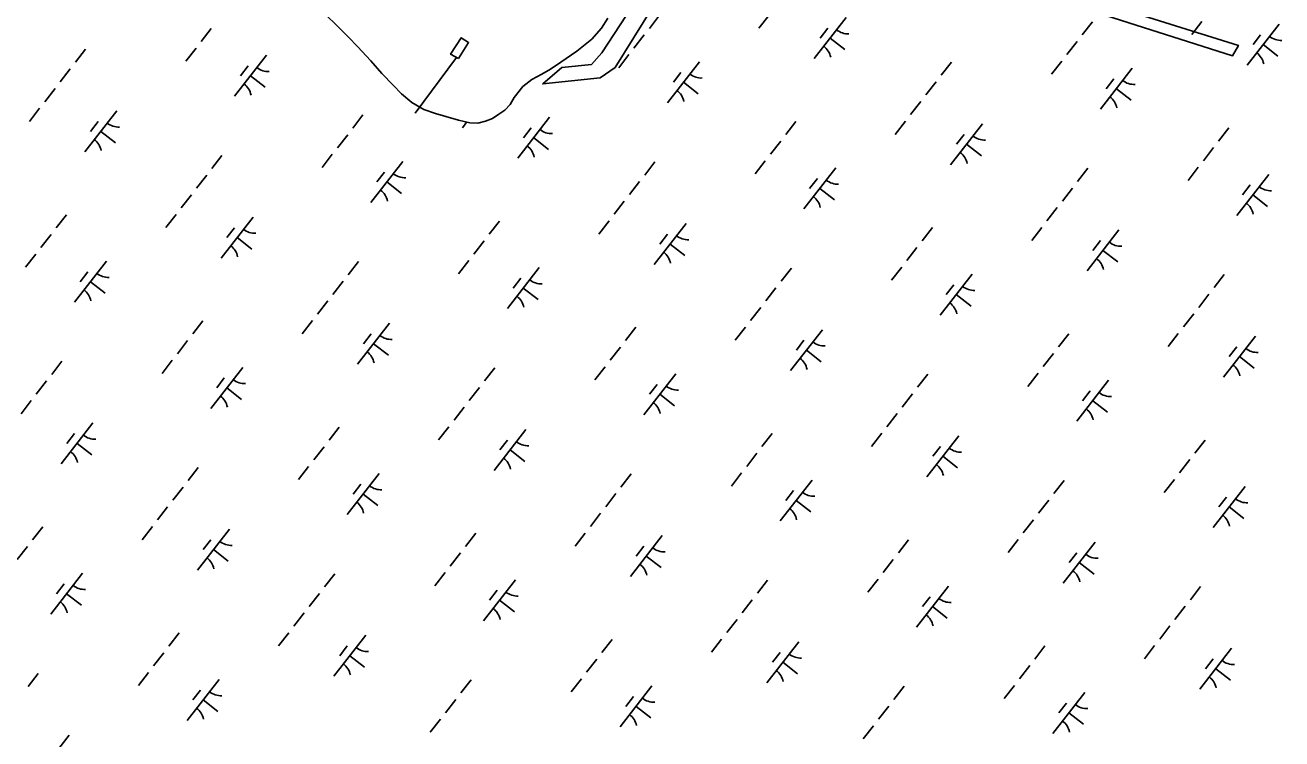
# Model space of a CAD drawing. Extents: x 3888273 to 3909528, y 158682 to 181032.
# Drawn here: x 3900739 to 3901949, y 165934 to 166620 of the extents above; entities that cross this region are included whole.
import ezdxf

# ---------------------------------------------------------------- set-up
doc = ezdxf.new("R2010")
doc.units = 0
for name, color, linetype in [('V-CHAN-DOCK', 7, 'Continuous'), ('V-TOPO-SHOR', 7, 'Continuous'), ('V-UTIL-LINE', 7, 'Continuous'), ('V-WETL-SWMP', 7, 'Continuous')]:
    doc.layers.add(name, color=color, linetype=linetype)

msp = doc.modelspace()

# ---------------------------------------------------------------- linework, layer by layer
at = {"layer": 'V-CHAN-DOCK'}
msp.add_lwpolyline([(3901411, 166742.9), (3901395.4, 166721.5), (3901307.2, 166579.4), (3901293, 166569.4), (3901237.6, 166563.7), (3901256, 166579.4), (3901284.5, 166582.2), (3901294.4, 166593.6), (3901382.6, 166728.6), (3901374, 166734.3), (3901395.4, 166762.8), (3901416.7, 166754.2), (3901416.7, 166748.5), (3901654.1, 166680.3), (3901770.7, 166643.3), (3901907.2, 166600.7), (3901901.5, 166590.7), (3901701.1, 166654.7)], close=True, dxfattribs=at)
msp.add_lwpolyline([(3901156.5, 166588.2), (3901166.3, 166603.4), (3901159.2, 166608), (3901148.9, 166592.1), (3901156.5, 166588.2)], dxfattribs=at)
at = {"layer": 'V-TOPO-SHOR'}
msp.add_lwpolyline([(3901300.4, 166626.9), (3901294.3, 166617.2), (3901284.8, 166606.6), (3901270.5, 166595.1), (3901255.1, 166584.5), (3901245.1, 166577.7), (3901236.7, 166573), (3901227, 166567.8), (3901218.6, 166561.1), (3901210.2, 166550.5), (3901206.4, 166543.9), (3901201, 166538.4), (3901195.2, 166534.4), (3901189.1, 166530.5), (3901182.5, 166527.7), (3901175.1, 166526), (3901167.4, 166526.3), (3901156.5, 166528.9), (3901144.4, 166532.2), (3901134.3, 166535.2), (3901123.3, 166539), (3901111.6, 166545.8), (3901101.8, 166554.2), (3901093.6, 166562.3), (3901082.9, 166573.8), (3901072.3, 166585.7), (3901059.3, 166599.5), (3901050.7, 166608.7), (3901040.8, 166618.7), (3901027.5, 166631.3)], dxfattribs=at)
at = {"layer": 'V-UTIL-LINE'}
msp.add_line((3901114.9, 166535.5), (3901154.7, 166589.1), dxfattribs=at)
at = {"layer": 'V-WETL-SWMP'}
for p, q in [((3901027.5, 166631.3), (3901040.8, 166618.7)), ((3901294.3, 166617.2), (3901300.4, 166626.9)), ((3901350, 166629.7), (3901340.2, 166617)), ((3901455.5, 166629.9), (3901445.6, 166617.3)), ((3901529.6, 166627.4), (3901498.9, 166588)), ((3900918.6, 166617), (3900908.8, 166604.3)), ((3901040.8, 166618.7), (3901050.7, 166608.7)), ((3901284.8, 166606.6), (3901294.3, 166617.2)), ((3901511.9, 166617.2), (3901504.5, 166607.7)), ((3901766.7, 166623.4), (3901756.9, 166610.8)), ((3901872.1, 166623.7), (3901862.3, 166611.1)), ((3901946.3, 166621.2), (3901915.6, 166581.8)), ((3901050.7, 166608.7), (3901059.3, 166599.5)), ((3901270.5, 166595.1), (3901284.8, 166606.6)), ((3901335.3, 166610.7), (3901325.4, 166598.1)), ((3901514.3, 166607.7), (3901528.5, 166596.7)), ((3901751.9, 166604.5), (3901742.1, 166591.9)), ((3901928.5, 166611), (3901921.2, 166601.5)), ((3901930.9, 166601.5), (3901945.1, 166590.4)), ((3900797.6, 166597), (3900787.8, 166584.4)), ((3900903.9, 166598), (3900894, 166585.4)), ((3900971.7, 166591.2), (3900941, 166551.8)), ((3901059.3, 166599.5), (3901072.3, 166585.7)), ((3901255.1, 166584.5), (3901270.5, 166595.1)), ((3901320.5, 166591.8), (3901310.7, 166579.2)), ((3900782.9, 166578.1), (3900773.1, 166565.5)), ((3900954, 166581), (3900946.6, 166571.5)), ((3901072.3, 166585.7), (3901082.9, 166573.8)), ((3901236.7, 166573), (3901245.1, 166577.7)), ((3901245.1, 166577.7), (3901255.1, 166584.5)), ((3901388.4, 166585), (3901357.7, 166545.5)), ((3901631, 166584.6), (3901621.1, 166572)), ((3901737.2, 166585.6), (3901727.4, 166572.9)), ((3901805, 166578.8), (3901774.3, 166539.3)), ((3900956.4, 166571.5), (3900970.6, 166560.4)), ((3901082.9, 166573.8), (3901093.6, 166562.3)), ((3901218.6, 166561.1), (3901227, 166567.8)), ((3901227, 166567.8), (3901236.7, 166573)), ((3901370.6, 166574.7), (3901363.3, 166565.3)), ((3901373, 166565.3), (3901387.2, 166554.2)), ((3901616.2, 166565.7), (3901606.4, 166553)), ((3901787.3, 166568.5), (3901779.9, 166559)), ((3900768.2, 166559.2), (3900758.3, 166546.5)), ((3901093.6, 166562.3), (3901101.8, 166554.2)), ((3901101.8, 166554.2), (3901111.6, 166545.8)), ((3901210.2, 166550.5), (3901218.6, 166561.1)), ((3901789.7, 166559), (3901803.9, 166548)), ((3900753.4, 166540.2), (3900743.6, 166527.6)), ((3901111.6, 166545.8), (3901123.3, 166539)), ((3901201, 166538.4), (3901206.4, 166543.9)), ((3901206.4, 166543.9), (3901210.2, 166550.5)), ((3901601.5, 166546.7), (3901591.7, 166534.1)), ((3900827.6, 166537.7), (3900796.9, 166498.3)), ((3901064.6, 166533.8), (3901054.8, 166521.1)), ((3901123.3, 166539), (3901134.3, 166535.2)), ((3901134.3, 166535.2), (3901144.4, 166532.2)), ((3901144.4, 166532.2), (3901156.5, 166528.9)), ((3901156.5, 166528.9), (3901167.4, 166526.3)), ((3901182.5, 166527.7), (3901189.1, 166530.5)), ((3901189.1, 166530.5), (3901195.2, 166534.4)), ((3901195.2, 166534.4), (3901201, 166538.4)), ((3901244.2, 166531.5), (3901213.5, 166492.1)), ((3900809.8, 166527.5), (3900802.4, 166518)), ((3900812.2, 166518), (3900826.4, 166507)), ((3901164.6, 166527), (3901160.3, 166521.4)), ((3901167.4, 166526.3), (3901175.1, 166526)), ((3901175.1, 166526), (3901182.5, 166527.7)), ((3901226.5, 166521.3), (3901219.1, 166511.8)), ((3901481.3, 166527.5), (3901471.5, 166514.9)), ((3901586.8, 166527.8), (3901576.9, 166515.1)), ((3901660.9, 166525.3), (3901630.2, 166485.8)), ((3901898, 166521.3), (3901888.1, 166508.7)), ((3901049.9, 166514.8), (3901040.1, 166502.2)), ((3901228.9, 166511.8), (3901243.1, 166500.7)), ((3901466.6, 166508.6), (3901456.7, 166496)), ((3901643.1, 166515), (3901635.8, 166505.6)), ((3901645.5, 166505.6), (3901659.8, 166494.5)), ((3900928.9, 166494.9), (3900919.1, 166482.3)), ((3901035.1, 166495.9), (3901025.3, 166483.2)), ((3901883.2, 166502.4), (3901873.4, 166489.7)), ((3901103, 166489.1), (3901072.3, 166449.6)), ((3901345.6, 166488.7), (3901335.8, 166476)), ((3901451.8, 166489.6), (3901442, 166477)), ((3901519.7, 166482.8), (3901489, 166443.4)), ((3901762.2, 166482.5), (3901752.4, 166469.8)), ((3901868.5, 166483.4), (3901858.7, 166470.8)), ((3900914.2, 166476), (3900904.4, 166463.3)), ((3901085.2, 166478.8), (3901077.9, 166469.3)), ((3901087.6, 166469.3), (3901101.8, 166458.3)), ((3901330.8, 166469.7), (3901321, 166457.1)), ((3901501.9, 166472.6), (3901494.5, 166463.1)), ((3901936.3, 166476.6), (3901905.6, 166437.2)), ((3900899.4, 166457), (3900889.6, 166444.4)), ((3901504.3, 166463.1), (3901518.5, 166452.1)), ((3901747.5, 166463.5), (3901737.7, 166450.9)), ((3901918.6, 166466.4), (3901911.2, 166456.9)), ((3901921, 166456.9), (3901935.2, 166445.8)), ((3901316.1, 166450.8), (3901306.3, 166438.2)), ((3901732.8, 166444.6), (3901722.9, 166431.9)), ((3900779.2, 166437.8), (3900769.4, 166425.2)), ((3900884.7, 166438.1), (3900874.9, 166425.4)), ((3900958.8, 166435.6), (3900928.1, 166396.1)), ((3901195.9, 166431.6), (3901186.1, 166419)), ((3901301.4, 166431.9), (3901291.5, 166419.2)), ((3900941.1, 166425.3), (3900933.7, 166415.9)), ((3901375.5, 166429.4), (3901344.8, 166389.9)), ((3901357.8, 166419.1), (3901350.4, 166409.6)), ((3901612.6, 166425.4), (3901602.7, 166412.8)), ((3901718, 166425.6), (3901708.2, 166413)), ((3901792.2, 166423.2), (3901761.5, 166383.7)), ((3900764.5, 166418.9), (3900754.7, 166406.3)), ((3900943.5, 166415.9), (3900957.7, 166404.8)), ((3901181.2, 166412.7), (3901171.3, 166400)), ((3901360.2, 166409.6), (3901374.4, 166398.6)), ((3901774.4, 166412.9), (3901767.1, 166403.4)), ((3900749.8, 166400), (3900739.9, 166387.3)), ((3901597.8, 166406.4), (3901588, 166393.8)), ((3901776.8, 166403.4), (3901791, 166392.4)), ((3900817.6, 166393.2), (3900786.9, 166353.7)), ((3900799.8, 166382.9), (3900792.5, 166373.4)), ((3901060.2, 166392.8), (3901050.4, 166380.1)), ((3901166.4, 166393.7), (3901156.6, 166381.1)), ((3901234.3, 166386.9), (3901203.6, 166347.5)), ((3901476.9, 166386.5), (3901467, 166373.9)), ((3901583.1, 166387.5), (3901573.3, 166374.9)), ((3900802.3, 166373.4), (3900816.5, 166362.4)), ((3901045.5, 166373.8), (3901035.6, 166361.2)), ((3901216.5, 166376.7), (3901209.1, 166367.2)), ((3901650.9, 166380.7), (3901620.2, 166341.2)), ((3901893.5, 166380.3), (3901883.7, 166367.7)), ((3901218.9, 166367.2), (3901233.1, 166356.1)), ((3901462.1, 166367.6), (3901452.3, 166355)), ((3901633.2, 166370.4), (3901625.8, 166361)), ((3901635.6, 166361), (3901649.8, 166349.9)), ((3901878.8, 166361.4), (3901869, 166348.7)), ((3901030.7, 166354.9), (3901020.9, 166342.2)), ((3901447.4, 166348.6), (3901437.6, 166336)), ((3900910.5, 166335.7), (3900900.7, 166323.1)), ((3901016, 166335.9), (3901006.2, 166323.3)), ((3901864.1, 166342.4), (3901854.2, 166329.8)), ((3901090.1, 166333.5), (3901059.4, 166294)), ((3901072.4, 166323.2), (3901065, 166313.7)), ((3901327.2, 166329.5), (3901317.4, 166316.8)), ((3901432.6, 166329.7), (3901422.8, 166317.1)), ((3901506.8, 166327.2), (3901476.1, 166287.8)), ((3901743.9, 166323.2), (3901734, 166310.6)), ((3901849.3, 166323.5), (3901839.5, 166310.9)), ((3900895.8, 166316.7), (3900886, 166304.1)), ((3901074.8, 166313.7), (3901089, 166302.7)), ((3901312.4, 166310.5), (3901302.6, 166297.9)), ((3901489, 166317), (3901481.7, 166307.5)), ((3901923.5, 166321), (3901892.8, 166281.5)), ((3901905.7, 166310.7), (3901898.3, 166301.3)), ((3901491.4, 166307.5), (3901505.6, 166296.4)), ((3901729.1, 166304.3), (3901719.3, 166291.7)), ((3901908.1, 166301.3), (3901922.3, 166290.2)), ((3900774.8, 166296.8), (3900765, 166284.2)), ((3900881, 166297.8), (3900871.2, 166285.2)), ((3900948.9, 166291), (3900918.2, 166251.5)), ((3901191.5, 166290.6), (3901181.7, 166278)), ((3901297.7, 166291.6), (3901287.9, 166279)), ((3900760.1, 166277.9), (3900750.2, 166265.3)), ((3900931.1, 166280.8), (3900923.8, 166271.3)), ((3901365.6, 166284.8), (3901334.8, 166245.3)), ((3901347.8, 166274.5), (3901340.4, 166265.1)), ((3901608.1, 166284.4), (3901598.3, 166271.8)), ((3901714.4, 166285.4), (3901704.6, 166272.7)), ((3901782.2, 166278.6), (3901751.5, 166239.1)), ((3900933.5, 166271.3), (3900947.7, 166260.2)), ((3901176.7, 166271.7), (3901166.9, 166259)), ((3901350.2, 166265.1), (3901364.4, 166254)), ((3901593.4, 166265.4), (3901583.6, 166252.8)), ((3901764.5, 166268.3), (3901757.1, 166258.8)), ((3900745.3, 166259), (3900735.5, 166246.3)), ((3901162, 166252.7), (3901152.2, 166240.1)), ((3901766.9, 166258.8), (3901781.1, 166247.8)), ((3901578.7, 166246.5), (3901568.8, 166233.9)), ((3900804.7, 166237.5), (3900774, 166198.1)), ((3900787, 166227.3), (3900779.6, 166217.8)), ((3901041.8, 166233.5), (3901032, 166220.9)), ((3901147.3, 166233.8), (3901137.4, 166221.2)), ((3901221.4, 166231.3), (3901190.7, 166191.9)), ((3901458.5, 166227.3), (3901448.6, 166214.7)), ((3901563.9, 166227.6), (3901554.1, 166214.9)), ((3900789.4, 166217.8), (3900803.6, 166206.8)), ((3901027.1, 166214.6), (3901017.2, 166202)), ((3901203.6, 166221.1), (3901196.3, 166211.6)), ((3901638.1, 166225.1), (3901607.4, 166185.6)), ((3901620.3, 166214.8), (3901612.9, 166205.4)), ((3901875.1, 166221.1), (3901865.3, 166208.5)), ((3901206.1, 166211.6), (3901220.3, 166200.5)), ((3901443.7, 166208.4), (3901433.9, 166195.7)), ((3901622.7, 166205.4), (3901636.9, 166194.3)), ((3901860.4, 166202.2), (3901850.6, 166189.5)), ((3900906.1, 166194.7), (3900896.3, 166182.1)), ((3901012.3, 166195.7), (3901002.5, 166183)), ((3901429, 166189.4), (3901419.2, 166176.8)), ((3901080.2, 166188.9), (3901049.5, 166149.4)), ((3901062.4, 166178.6), (3901055, 166169.1)), ((3901322.8, 166188.5), (3901312.9, 166175.8)), ((3901496.8, 166182.6), (3901466.1, 166143.2)), ((3901739.4, 166182.2), (3901729.6, 166169.6)), ((3901845.7, 166183.2), (3901835.8, 166170.6)), ((3900891.4, 166175.8), (3900881.5, 166163.1)), ((3901064.8, 166169.1), (3901079, 166158.1)), ((3901308, 166169.5), (3901298.2, 166156.9)), ((3901479.1, 166172.4), (3901471.7, 166162.9)), ((3901913.5, 166176.4), (3901882.8, 166137)), ((3901895.7, 166166.2), (3901888.4, 166156.7)), ((3900876.6, 166156.8), (3900866.8, 166144.2)), ((3901481.5, 166162.9), (3901495.7, 166151.9)), ((3901724.7, 166163.3), (3901714.9, 166150.7)), ((3901898.1, 166156.7), (3901912.4, 166145.6)), ((3901293.3, 166150.6), (3901283.5, 166138)), ((3901709.9, 166144.4), (3901700.1, 166131.7)), ((3900756.4, 166137.6), (3900746.6, 166125)), ((3900861.9, 166137.9), (3900852, 166125.2)), ((3900936, 166135.4), (3900905.3, 166095.9)), ((3901173.1, 166131.4), (3901163.3, 166118.8)), ((3901278.5, 166131.6), (3901268.7, 166119)), ((3901352.7, 166129.2), (3901322, 166089.7)), ((3900741.7, 166118.7), (3900731.8, 166106.1)), ((3900918.3, 166125.1), (3900910.9, 166115.7)), ((3901334.9, 166118.9), (3901327.6, 166109.4)), ((3901589.7, 166125.2), (3901579.9, 166112.5)), ((3901695.2, 166125.4), (3901685.4, 166112.8)), ((3901769.4, 166122.9), (3901738.6, 166083.5)), ((3900920.7, 166115.7), (3900934.9, 166104.6)), ((3901158.3, 166112.5), (3901148.5, 166099.8)), ((3901337.3, 166109.4), (3901351.5, 166098.4)), ((3901575, 166106.2), (3901565.2, 166093.6)), ((3901751.6, 166112.7), (3901744.2, 166103.2)), ((3900794.8, 166092.9), (3900764.1, 166053.5)), ((3901037.4, 166092.5), (3901027.5, 166079.9)), ((3901143.6, 166093.5), (3901133.8, 166080.9)), ((3901754, 166103.2), (3901768.2, 166092.2)), ((3900777, 166082.7), (3900769.7, 166073.2)), ((3901211.4, 166086.7), (3901180.7, 166047.3)), ((3901454, 166086.3), (3901444.2, 166073.7)), ((3901560.3, 166087.3), (3901550.4, 166074.7)), ((3901628.1, 166080.5), (3901597.4, 166041)), ((3900779.4, 166073.2), (3900793.6, 166062.2)), ((3901022.6, 166073.6), (3901012.8, 166061)), ((3901193.7, 166076.5), (3901186.3, 166067)), ((3901610.4, 166070.2), (3901603, 166060.8)), ((3901870.7, 166080.1), (3901860.9, 166067.5)), ((3901196.1, 166067), (3901210.3, 166055.9)), ((3901439.3, 166067.4), (3901429.5, 166054.8)), ((3901612.8, 166060.8), (3901627, 166049.7)), ((3901856, 166061.2), (3901846.1, 166048.5)), ((3901007.9, 166054.7), (3900998.1, 166042)), ((3901424.6, 166048.4), (3901414.7, 166035.8)), ((3900887.7, 166035.5), (3900877.9, 166022.9)), ((3900993.2, 166035.7), (3900983.3, 166023.1)), ((3901067.3, 166033.3), (3901036.6, 165993.8)), ((3901841.2, 166042.2), (3901831.4, 166029.6)), ((3901049.5, 166023), (3901042.2, 166013.5)), ((3901304.4, 166029.3), (3901294.5, 166016.6)), ((3901409.8, 166029.5), (3901400, 166016.9)), ((3901484, 166027), (3901453.3, 165987.6)), ((3901721, 166023), (3901711.2, 166010.4)), ((3901826.5, 166023.3), (3901816.7, 166010.6)), ((3901900.6, 166020.8), (3901869.9, 165981.3)), ((3900873, 166016.5), (3900863.1, 166003.9)), ((3901051.9, 166013.5), (3901066.2, 166002.5)), ((3901289.6, 166010.3), (3901279.8, 165997.7)), ((3901466.2, 166016.8), (3901458.8, 166007.3)), ((3901882.9, 166010.5), (3901875.5, 166001.1)), ((3900752, 165996.6), (3900742.2, 165984)), ((3900858.2, 165997.6), (3900848.4, 165985)), ((3901468.6, 166007.3), (3901482.8, 165996.2)), ((3901706.3, 166004.1), (3901696.5, 165991.5)), ((3901885.3, 166001.1), (3901899.5, 165990)), ((3900926.1, 165990.8), (3900895.4, 165951.3)), ((3901168.7, 165990.4), (3901158.8, 165977.8)), ((3901274.9, 165991.4), (3901265.1, 165978.7)), ((3901342.7, 165984.6), (3901312, 165945.1)), ((3901585.3, 165984.2), (3901575.5, 165971.6)), ((3901691.6, 165985.1), (3901681.7, 165972.5)), ((3900908.3, 165980.5), (3900900.9, 165971.1)), ((3901325, 165974.3), (3901317.6, 165964.8)), ((3901759.4, 165978.3), (3901728.7, 165938.9)), ((3900910.7, 165971.1), (3900924.9, 165960)), ((3901153.9, 165971.5), (3901144.1, 165958.8)), ((3901327.4, 165964.8), (3901341.6, 165953.8)), ((3901570.6, 165965.2), (3901560.8, 165952.6)), ((3901741.6, 165968.1), (3901734.3, 165958.6)), ((3901139.2, 165952.5), (3901129.3, 165939.9)), ((3901744, 165958.6), (3901758.2, 165947.6)), ((3900781.9, 165937.3), (3900751.2, 165897.9)), ((3901555.8, 165946.3), (3901546, 165933.7))]:
    msp.add_line(p, q, dxfattribs=at)
for centre, start, end in [((3901531.4, 166629.4), 231.343, 272.8866), ((3901948.1, 166623.1), 231.343, 272.8866), ((3901497.5, 166585.8), 11.343, 52.8866), ((3901914.2, 166579.5), 11.343, 52.8866), ((3900973.5, 166593.1), 231.343, 272.8866), ((3901390.2, 166586.9), 231.343, 272.8866), ((3901806.8, 166580.7), 231.343, 272.8866), ((3900939.6, 166549.5), 11.343, 52.8866), ((3901356.2, 166543.3), 11.343, 52.8866), ((3901772.9, 166537.1), 11.343, 52.8866), ((3900829.4, 166539.7), 231.343, 272.8866), ((3901246, 166533.4), 231.343, 272.8866), ((3900795.4, 166496.1), 11.343, 52.8866), ((3901212.1, 166489.8), 11.343, 52.8866), ((3901662.7, 166527.2), 231.343, 272.8866), ((3901628.8, 166483.6), 11.343, 52.8866), ((3901104.8, 166491), 231.343, 272.8866), ((3901521.5, 166484.8), 231.343, 272.8866), ((3901070.9, 166447.4), 11.343, 52.8866), ((3901938.1, 166478.5), 231.343, 272.8866), ((3901487.5, 166441.2), 11.343, 52.8866), ((3901904.2, 166434.9), 11.343, 52.8866), ((3900960.6, 166437.5), 231.343, 272.8866), ((3900926.7, 166393.9), 11.343, 52.8866), ((3901377.3, 166431.3), 231.343, 272.8866), ((3901794, 166425.1), 231.343, 272.8866), ((3901343.4, 166387.7), 11.343, 52.8866), ((3901760.1, 166381.5), 11.343, 52.8866), ((3900819.4, 166395.1), 231.343, 272.8866), ((3901236.1, 166388.9), 231.343, 272.8866), ((3900785.5, 166351.5), 11.343, 52.8866), ((3901202.1, 166345.3), 11.343, 52.8866), ((3901652.7, 166382.6), 231.343, 272.8866), ((3901618.8, 166339), 11.343, 52.8866), ((3901091.9, 166335.4), 231.343, 272.8866), ((3901508.6, 166329.2), 231.343, 272.8866), ((3901058, 166291.8), 11.343, 52.8866), ((3901474.7, 166285.6), 11.343, 52.8866), ((3901925.3, 166322.9), 231.343, 272.8866), ((3901891.3, 166279.3), 11.343, 52.8866), ((3900950.7, 166292.9), 231.343, 272.8866), ((3900916.8, 166249.3), 11.343, 52.8866), ((3901367.3, 166286.7), 231.343, 272.8866), ((3901784, 166280.5), 231.343, 272.8866), ((3901333.4, 166243.1), 11.343, 52.8866), ((3901750.1, 166236.9), 11.343, 52.8866), ((3900806.5, 166239.5), 231.343, 272.8866), ((3901223.2, 166233.2), 231.343, 272.8866), ((3900772.6, 166195.9), 11.343, 52.8866), ((3901189.3, 166189.6), 11.343, 52.8866), ((3901639.9, 166227), 231.343, 272.8866), ((3901605.9, 166183.4), 11.343, 52.8866), ((3901082, 166190.8), 231.343, 272.8866), ((3901498.6, 166184.6), 231.343, 272.8866), ((3901048, 166147.2), 11.343, 52.8866), ((3901464.7, 166141), 11.343, 52.8866), ((3901915.3, 166178.3), 231.343, 272.8866), ((3901881.4, 166134.7), 11.343, 52.8866), ((3900937.8, 166137.3), 231.343, 272.8866), ((3901354.5, 166131.1), 231.343, 272.8866), ((3900903.9, 166093.7), 11.343, 52.8866), ((3901771.2, 166124.9), 231.343, 272.8866), ((3901320.6, 166087.5), 11.343, 52.8866), ((3901737.2, 166081.3), 11.343, 52.8866), ((3900796.6, 166094.9), 231.343, 272.8866), ((3901213.2, 166088.6), 231.343, 272.8866), ((3901629.9, 166082.4), 231.343, 272.8866), ((3900762.7, 166051.3), 11.343, 52.8866), ((3901179.3, 166045), 11.343, 52.8866), ((3901596, 166038.8), 11.343, 52.8866), ((3901069.1, 166035.2), 231.343, 272.8866), ((3901485.8, 166028.9), 231.343, 272.8866), ((3901902.4, 166022.7), 231.343, 272.8866), ((3901035.2, 165991.6), 11.343, 52.8866), ((3901451.8, 165985.3), 11.343, 52.8866), ((3901868.5, 165979.1), 11.343, 52.8866), ((3900927.9, 165992.7), 231.343, 272.8866), ((3901344.5, 165986.5), 231.343, 272.8866), ((3900893.9, 165949.1), 11.343, 52.8866), ((3901761.2, 165980.3), 231.343, 272.8866), ((3901310.6, 165942.9), 11.343, 52.8866), ((3901727.3, 165936.7), 11.343, 52.8866)]:
    msp.add_arc(centre, 17.6, start, end, dxfattribs=at)

doc.saveas('drawing.dxf')
